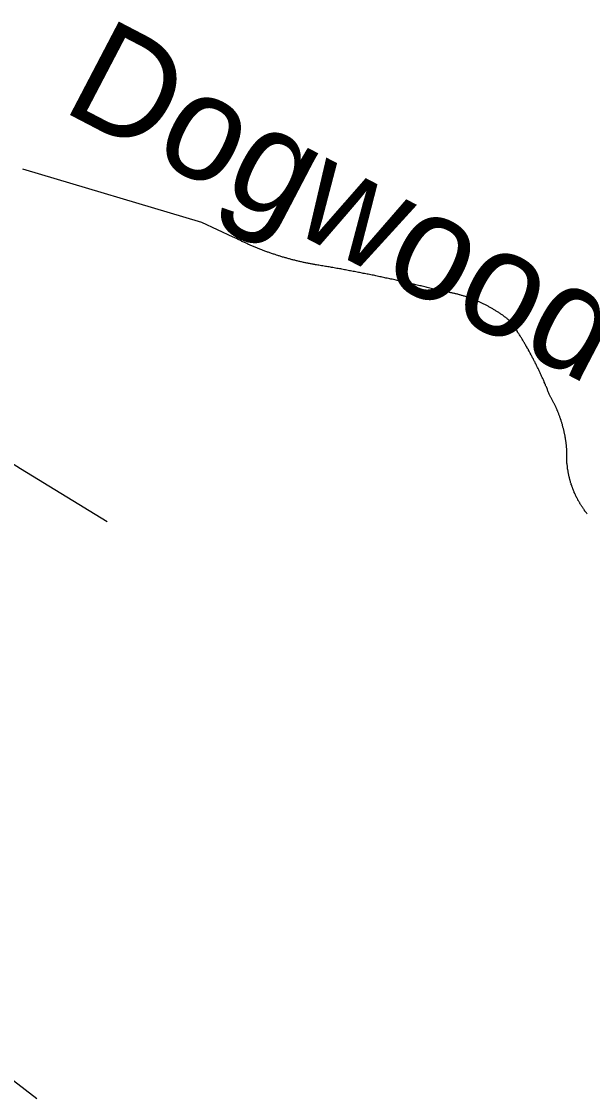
# Model space of a CAD drawing. Extents: x 1268485 to 1426702, y 514839 to 616766.
# Drawn here: x 1384073 to 1384517, y 566976 to 567815 of the extents above; entities that cross this region are included whole.
import ezdxf

# ---------------------------------------------------------------- set-up
doc = ezdxf.new("R2010")
doc.units = 0
doc.layers.add('Old_Level_10', color=7, linetype='Continuous')
doc.layers.add('Old_Level_35', color=7, linetype='Continuous')

msp = doc.modelspace()

# ---------------------------------------------------------------- linework, layer by layer
at = {"layer": 'Old_Level_35'}
msp.add_line((1384024.668, 567022.479), (1384084.749, 566976.29), dxfattribs=at)
for points in [[(1384237.615, 567646.862), (1384213.111, 567658.088), (1384073.881, 567699.663)], [(1384302.412, 567625.178), (1384301.591, 567625.332), (1384300.976, 567625.434), (1384300.258, 567625.588), (1384299.643, 567625.69), (1384298.926, 567625.793), (1384298.208, 567625.947), (1384297.593, 567626.049), (1384296.875, 567626.203), (1384296.26, 567626.305), (1384295.542, 567626.46), (1384294.825, 567626.613), (1384294.107, 567626.767), (1384293.492, 567626.87), (1384292.877, 567627.023), (1384292.159, 567627.177), (1384291.544, 567627.331), (1384290.724, 567627.485), (1384290.108, 567627.638), (1384289.493, 567627.792), (1384288.776, 567627.946), (1384288.16, 567628.151), (1384287.34, 567628.253), (1384286.725, 567628.458), (1384286.11, 567628.561), (1384285.392, 567628.766), (1384284.777, 567628.92), (1384283.957, 567629.125), (1384283.342, 567629.228), (1384282.727, 567629.433), (1384282.009, 567629.638), (1384281.394, 567629.791), (1384280.779, 567629.996), (1384279.958, 567630.201), (1384279.343, 567630.356), (1384278.728, 567630.561), (1384278.01, 567630.766), (1384277.395, 567630.919), (1384276.78, 567631.124), (1384275.96, 567631.329), (1384275.345, 567631.483), (1384274.729, 567631.739), (1384274.114, 567631.944), (1384273.397, 567632.149), (1384272.781, 567632.304), (1384272.166, 567632.559), (1384271.346, 567632.765), (1384270.731, 567633.021), (1384270.116, 567633.175), (1384269.501, 567633.431), (1384268.783, 567633.636), (1384268.168, 567633.892), (1384267.45, 567634.046), (1384266.835, 567634.302), (1384266.117, 567634.507), (1384265.502, 567634.764), (1384264.887, 567635.02), (1384264.272, 567635.225), (1384263.657, 567635.43), (1384262.836, 567635.687), (1384262.221, 567635.943), (1384261.606, 567636.2), (1384260.991, 567636.455), (1384260.376, 567636.712), (1384259.761, 567636.917), (1384259.043, 567637.173), (1384258.325, 567637.43), (1384257.71, 567637.686), (1384257.095, 567637.942), (1384256.48, 567638.198), (1384255.865, 567638.455), (1384255.25, 567638.763), (1384254.532, 567639.019), (1384253.917, 567639.275), (1384253.302, 567639.48), (1384252.584, 567639.788), (1384251.969, 567640.044), (1384251.354, 567640.301), (1384250.738, 567640.608), (1384250.123, 567640.864), (1384249.508, 567641.172), (1384248.893, 567641.428), (1384248.278, 567641.736), (1384247.663, 567642.044), (1384247.047, 567642.299), (1384246.33, 567642.607), (1384245.715, 567642.915), (1384245.099, 567643.171), (1384244.382, 567643.479), (1384243.767, 567643.837), (1384243.254, 567644.145), (1384242.639, 567644.35), (1384242.024, 567644.709), (1384241.409, 567645.017), (1384240.793, 567645.324), (1384240.076, 567645.632), (1384239.461, 567645.94), (1384238.845, 567646.247), (1384238.23, 567646.555), (1384237.615, 567646.862)], [(1384399.299, 567604.929), (1384398.273, 567605.185), (1384397.248, 567605.442), (1384396.325, 567605.698), (1384395.403, 567605.852), (1384394.377, 567606.108), (1384393.352, 567606.364), (1384392.532, 567606.62), (1384391.507, 567606.877), (1384390.481, 567607.133), (1384389.456, 567607.39), (1384388.533, 567607.646), (1384387.611, 567607.8), (1384386.585, 567608.056), (1384385.663, 567608.312), (1384384.637, 567608.568), (1384383.715, 567608.773), (1384382.792, 567608.978), (1384381.767, 567609.235), (1384380.741, 567609.491), (1384379.716, 567609.696), (1384378.896, 567609.953), (1384377.871, 567610.209), (1384376.845, 567610.363), (1384375.923, 567610.619), (1384374.897, 567610.876), (1384373.975, 567611.081), (1384372.949, 567611.337), (1384372.027, 567611.491), (1384371.001, 567611.747), (1384369.976, 567612.003), (1384369.156, 567612.208), (1384368.131, 567612.414), (1384367.105, 567612.619), (1384366.08, 567612.874), (1384365.157, 567613.08), (1384364.235, 567613.336), (1384363.209, 567613.49), (1384362.287, 567613.695), (1384361.261, 567613.951), (1384360.236, 567614.105), (1384359.416, 567614.361), (1384358.391, 567614.567), (1384357.365, 567614.822), (1384356.34, 567614.977), (1384355.417, 567615.182), (1384354.392, 567615.438), (1384353.469, 567615.643), (1384352.547, 567615.797), (1384351.521, 567616.002), (1384350.496, 567616.258), (1384349.471, 567616.463), (1384348.548, 567616.617), (1384347.625, 567616.873), (1384346.6, 567617.078), (1384345.575, 567617.232), (1384344.652, 567617.437), (1384343.627, 567617.642), (1384342.602, 567617.898), (1384341.782, 567618.052), (1384340.756, 567618.257), (1384339.731, 567618.463), (1384338.706, 567618.616), (1384337.783, 567618.821), (1384336.758, 567619.026), (1384335.732, 567619.18), (1384334.912, 567619.385), (1384333.887, 567619.539), (1384332.862, 567619.744), (1384331.836, 567619.949), (1384330.914, 567620.103), (1384329.888, 567620.308), (1384328.863, 567620.513), (1384328.043, 567620.666), (1384327.018, 567620.871), (1384325.993, 567621.077), (1384324.967, 567621.231), (1384324.045, 567621.436), (1384323.019, 567621.641), (1384321.994, 567621.794), (1384321.174, 567621.999), (1384320.149, 567622.204), (1384319.123, 567622.307), (1384318.098, 567622.512), (1384317.175, 567622.666), (1384316.15, 567622.871), (1384315.125, 567623.076), (1384314.099, 567623.179), (1384313.177, 567623.384), (1384312.254, 567623.589), (1384311.229, 567623.691), (1384310.203, 567623.896), (1384309.281, 567624.05), (1384308.255, 567624.255), (1384307.23, 567624.357), (1384306.205, 567624.562), (1384305.282, 567624.665), (1384304.257, 567624.87), (1384303.334, 567625.075), (1384302.412, 567625.178)], [(1384453.535, 567581.143), (1384453.022, 567581.501), (1384452.51, 567581.861), (1384451.997, 567582.271), (1384451.484, 567582.629), (1384451.074, 567582.989), (1384450.664, 567583.399), (1384450.152, 567583.757), (1384449.639, 567584.116), (1384449.126, 567584.526), (1384448.614, 567584.885), (1384448.101, 567585.192), (1384447.793, 567585.552), (1384447.281, 567585.962), (1384446.768, 567586.269), (1384446.256, 567586.628), (1384445.743, 567586.935), (1384445.23, 567587.295), (1384444.718, 567587.602), (1384444.205, 567588.012), (1384443.795, 567588.32), (1384443.077, 567588.627), (1384442.667, 567588.935), (1384442.155, 567589.293), (1384441.642, 567589.601), (1384441.129, 567589.96), (1384440.617, 567590.268), (1384440.104, 567590.575), (1384439.591, 567590.883), (1384438.976, 567591.191), (1384438.464, 567591.447), (1384437.951, 567591.754), (1384437.541, 567592.062), (1384437.028, 567592.369), (1384436.413, 567592.626), (1384435.9, 567592.934), (1384435.388, 567593.241), (1384434.875, 567593.497), (1384434.26, 567593.805), (1384433.747, 567594.061), (1384433.235, 567594.317), (1384432.62, 567594.625), (1384432.107, 567594.882), (1384431.594, 567595.137), (1384430.979, 567595.445), (1384430.467, 567595.702), (1384429.851, 567595.958), (1384429.339, 567596.163), (1384428.826, 567596.419), (1384428.211, 567596.675), (1384427.801, 567596.932), (1384427.083, 567597.137), (1384426.673, 567597.393), (1384425.955, 567597.65), (1384425.545, 567597.855), (1384424.828, 567598.06), (1384424.418, 567598.316), (1384423.7, 567598.521), (1384423.29, 567598.726), (1384422.675, 567598.931), (1384422.162, 567599.188), (1384421.547, 567599.393), (1384421.034, 567599.546), (1384420.419, 567599.803), (1384419.906, 567600.008), (1384419.291, 567600.213), (1384418.676, 567600.366), (1384418.163, 567600.571), (1384417.548, 567600.726), (1384417.036, 567600.931), (1384416.42, 567601.136), (1384415.703, 567601.289), (1384415.293, 567601.494), (1384414.575, 567601.648), (1384413.96, 567601.802), (1384413.55, 567602.007), (1384412.832, 567602.109), (1384412.217, 567602.314), (1384411.704, 567602.417), (1384411.089, 567602.622), (1384410.474, 567602.776), (1384409.859, 567602.879), (1384409.346, 567602.981), (1384408.731, 567603.186), (1384408.116, 567603.289), (1384407.603, 567603.442), (1384406.988, 567603.545), (1384406.373, 567603.699), (1384405.758, 567603.801), (1384405.245, 567603.955), (1384404.63, 567604.057), (1384404.015, 567604.109), (1384403.4, 567604.262), (1384402.887, 567604.365), (1384402.272, 567604.416), (1384401.657, 567604.57), (1384401.042, 567604.622), (1384400.426, 567604.775), (1384399.914, 567604.827), (1384399.299, 567604.929)], [(1384483.883, 567523.421), (1384483.575, 567524.087), (1384483.37, 567524.651), (1384483.165, 567525.266), (1384482.857, 567525.882), (1384482.652, 567526.497), (1384482.345, 567527.112), (1384482.14, 567527.727), (1384482.037, 567528.29), (1384481.73, 567528.957), (1384481.525, 567529.572), (1384481.217, 567530.188), (1384480.909, 567530.751), (1384480.602, 567531.366), (1384480.397, 567531.981), (1384480.089, 567532.648), (1384479.884, 567533.212), (1384479.577, 567533.827), (1384479.371, 567534.442), (1384479.166, 567535.006), (1384478.859, 567535.621), (1384478.654, 567536.237), (1384478.346, 567536.8), (1384478.039, 567537.415), (1384477.731, 567538.082), (1384477.526, 567538.646), (1384477.218, 567539.261), (1384477.013, 567539.876), (1384476.603, 567540.44), (1384476.398, 567541.055), (1384476.091, 567541.619), (1384475.886, 567542.234), (1384475.475, 567542.798), (1384475.27, 567543.413), (1384474.963, 567544.079), (1384474.758, 567544.644), (1384474.348, 567545.259), (1384474.143, 567545.822), (1384473.835, 567546.438), (1384473.527, 567547.002), (1384473.22, 567547.617), (1384473.015, 567548.181), (1384472.605, 567548.745), (1384472.4, 567549.36), (1384471.99, 567549.923), (1384471.785, 567550.539), (1384471.477, 567551.103), (1384471.169, 567551.666), (1384470.862, 567552.333), (1384470.452, 567552.897), (1384470.247, 567553.512), (1384469.837, 567554.076), (1384469.631, 567554.64), (1384469.221, 567555.255), (1384469.016, 567555.819), (1384468.606, 567556.383), (1384468.401, 567556.947), (1384467.991, 567557.562), (1384467.786, 567558.126), (1384467.376, 567558.69), (1384467.171, 567559.253), (1384466.761, 567559.868), (1384466.351, 567560.433), (1384466.146, 567560.996), (1384465.735, 567561.561), (1384465.325, 567562.124), (1384465.12, 567562.739), (1384464.71, 567563.304), (1384464.505, 567563.867), (1384464.095, 567564.431), (1384463.788, 567564.995), (1384463.377, 567565.559), (1384463.172, 567566.123), (1384462.762, 567566.687), (1384462.352, 567567.25), (1384462.147, 567567.815), (1384461.737, 567568.378), (1384461.327, 567568.942), (1384461.019, 567569.506), (1384460.712, 567570.07), (1384460.404, 567570.634), (1384459.994, 567571.198), (1384459.584, 567571.762), (1384459.276, 567572.326), (1384458.866, 567572.889), (1384458.661, 567573.454), (1384458.251, 567574.017), (1384457.841, 567574.581), (1384457.533, 567575.145), (1384457.123, 567575.607), (1384456.713, 567576.17), (1384456.406, 567576.734), (1384455.996, 567577.298), (1384455.585, 567577.862), (1384455.278, 567578.375), (1384454.868, 567578.938), (1384454.663, 567579.503), (1384454.253, 567580.066), (1384453.842, 567580.579), (1384453.535, 567581.143)], [(1384139.6, 567425.149), (1384072.138, 567466.365), (1383965.511, 567533.571)], [(1384497.108, 567472.004), (1384497.211, 567472.568), (1384497.211, 567473.081), (1384497.211, 567473.644), (1384497.211, 567474.208), (1384497.211, 567474.669), (1384497.211, 567475.234), (1384497.211, 567475.797), (1384497.211, 567476.361), (1384497.211, 567476.874), (1384497.211, 567477.438), (1384497.108, 567478.002), (1384497.108, 567478.514), (1384497.108, 567479.078), (1384497.108, 567479.642), (1384497.108, 567480.103), (1384497.108, 567480.668), (1384497.006, 567481.231), (1384497.006, 567481.744), (1384497.006, 567482.308), (1384496.903, 567482.871), (1384496.903, 567483.384), (1384496.903, 567483.948), (1384496.801, 567484.512), (1384496.801, 567485.024), (1384496.596, 567485.589), (1384496.596, 567486.101), (1384496.493, 567486.614), (1384496.493, 567487.178), (1384496.391, 567487.742), (1384496.288, 567488.254), (1384496.288, 567488.818), (1384496.083, 567489.382), (1384496.083, 567489.895), (1384495.981, 567490.458), (1384495.878, 567490.92), (1384495.776, 567491.484), (1384495.776, 567491.996), (1384495.673, 567492.561), (1384495.468, 567493.124), (1384495.366, 567493.637), (1384495.263, 567494.201), (1384495.16, 567494.714), (1384494.955, 567495.226), (1384494.955, 567495.739), (1384494.853, 567496.302), (1384494.75, 567496.815), (1384494.648, 567497.379), (1384494.545, 567497.892), (1384494.238, 567498.353), (1384494.135, 567498.917), (1384494.033, 567499.43), (1384493.828, 567499.993), (1384493.725, 567500.506), (1384493.623, 567501.019), (1384493.52, 567501.583), (1384493.212, 567502.044), (1384493.11, 567502.556), (1384493.007, 567503.121), (1384492.7, 567503.633), (1384492.597, 567504.146), (1384492.495, 567504.709), (1384492.29, 567505.171), (1384492.085, 567505.684), (1384491.982, 567506.197), (1384491.777, 567506.76), (1384491.675, 567507.273), (1384491.367, 567507.734), (1384491.264, 567508.247), (1384490.957, 567508.76), (1384490.854, 567509.272), (1384490.649, 567509.733), (1384490.342, 567510.298), (1384490.239, 567510.81), (1384490.034, 567511.323), (1384489.727, 567511.835), (1384489.624, 567512.296), (1384489.419, 567512.809), (1384489.111, 567513.322), (1384488.906, 567513.834), (1384488.701, 567514.244), (1384488.496, 567514.757), (1384488.291, 567515.27), (1384487.984, 567515.731), (1384487.779, 567516.244), (1384487.471, 567516.757), (1384487.266, 567517.269), (1384486.958, 567517.679), (1384486.753, 567518.192), (1384486.548, 567518.705), (1384486.241, 567519.115), (1384486.036, 567519.627), (1384485.728, 567520.14), (1384485.523, 567520.55), (1384485.215, 567521.063), (1384485.01, 567521.575), (1384484.703, 567521.986), (1384484.395, 567522.498), (1384484.088, 567522.959), (1384483.883, 567523.421)], [(1384512.897, 567431.455), (1384512.59, 567431.763), (1384512.385, 567432.121), (1384512.077, 567432.48), (1384511.872, 567432.788), (1384511.462, 567433.198), (1384511.257, 567433.556), (1384510.949, 567433.864), (1384510.744, 567434.274), (1384510.539, 567434.633), (1384510.232, 567434.992), (1384510.027, 567435.351), (1384509.719, 567435.761), (1384509.514, 567436.12), (1384509.207, 567436.479), (1384509.001, 567436.837), (1384508.796, 567437.196), (1384508.489, 567437.555), (1384508.284, 567438.017), (1384507.976, 567438.375), (1384507.771, 567438.734), (1384507.464, 567439.144), (1384507.361, 567439.503), (1384507.156, 567439.862), (1384506.848, 567440.272), (1384506.643, 567440.631), (1384506.336, 567441.041), (1384506.233, 567441.451), (1384506.028, 567441.81), (1384505.721, 567442.169), (1384505.618, 567442.63), (1384505.413, 567442.989), (1384505.105, 567443.399), (1384505.003, 567443.809), (1384504.798, 567444.168), (1384504.49, 567444.578), (1384504.388, 567444.988), (1384504.08, 567445.399), (1384503.978, 567445.809), (1384503.773, 567446.167), (1384503.67, 567446.629), (1384503.363, 567446.987), (1384503.26, 567447.449), (1384502.952, 567447.808), (1384502.85, 567448.269), (1384502.747, 567448.628), (1384502.542, 567449.038), (1384502.337, 567449.5), (1384502.235, 567449.858), (1384502.03, 567450.32), (1384501.825, 567450.678), (1384501.722, 567451.14), (1384501.517, 567451.55), (1384501.415, 567452.011), (1384501.21, 567452.37), (1384501.107, 567452.831), (1384501.004, 567453.241), (1384500.902, 567453.703), (1384500.594, 567454.062), (1384500.492, 567454.523), (1384500.389, 567454.934), (1384500.287, 567455.394), (1384500.082, 567455.805), (1384499.979, 567456.164), (1384499.877, 567456.625), (1384499.774, 567457.087), (1384499.672, 567457.497), (1384499.467, 567457.958), (1384499.364, 567458.368), (1384499.262, 567458.829), (1384499.159, 567459.24), (1384499.159, 567459.701), (1384498.954, 567460.06), (1384498.851, 567460.521), (1384498.749, 567460.931), (1384498.646, 567461.393), (1384498.646, 567461.803), (1384498.544, 567462.264), (1384498.339, 567462.674), (1384498.339, 567463.136), (1384498.236, 567463.546), (1384498.134, 567464.007), (1384498.134, 567464.417), (1384498.031, 567464.879), (1384497.826, 567465.391), (1384497.826, 567465.801), (1384497.724, 567466.262), (1384497.724, 567466.672), (1384497.621, 567467.134), (1384497.621, 567467.544), (1384497.519, 567468.005), (1384497.519, 567468.415), (1384497.519, 567468.877), (1384497.416, 567469.338), (1384497.416, 567469.748), (1384497.416, 567470.21), (1384497.211, 567470.671), (1384497.211, 567471.133), (1384497.211, 567471.543), (1384497.108, 567472.004)]]:
    msp.add_lwpolyline(points, dxfattribs=at)

# ---------------------------------------------------------------- texts
at = {"layer": 'Old_Level_10'}
msp.add_text('Dogwood St', height=82.0208, rotation=332.409981, dxfattribs=at).set_placement((1384102.59, 567746.107))

doc.saveas('drawing.dxf')
